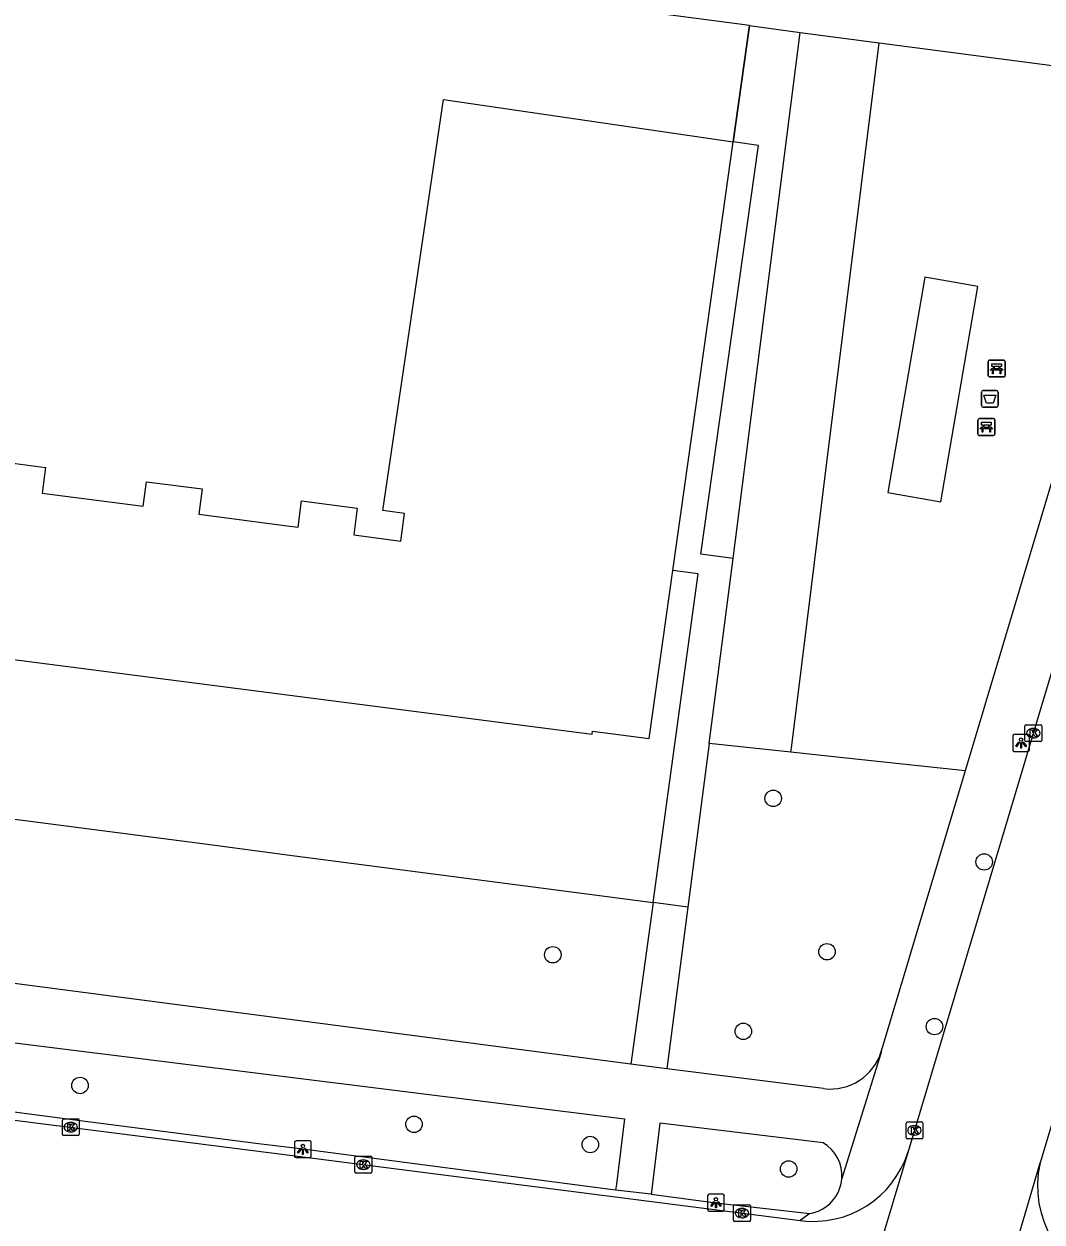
# Model space of a CAD drawing. Extents: x 162186 to 163152, y 385513 to 386513.
# Drawn here: x 162484.4 to 162544.8, y 386032.3 to 386103.5 of the extents above; entities that cross this region are included whole.
import ezdxf

# ---------------------------------------------------------------- set-up
doc = ezdxf.new("R2010")
doc.units = 0
for name, color, linetype in [('IMGEO_Afvalbak', 7, 'Continuous'), ('IMGEO_Bank', 7, 'Continuous'), ('IMGEO_Boom', 7, 'Continuous'), ('IMGEO_Groenvoorziening', 7, 'Continuous'), ('IMGEO_Hek', 7, 'Continuous'), ('IMGEO_Kolk', 7, 'Continuous'), ('IMGEO_Lichtpunt', 7, 'Continuous'), ('IMGEO_Pand', 7, 'Continuous'), ('IMGEO_Rijbaan_lokaal_gesloten', 7, 'Continuous'), ('IMGEO_Rijbaan_lokaal_open', 7, 'Continuous'), ('IMGEO_Voetpad_open', 7, 'Continuous')]:
    doc.layers.add(name, color=color, linetype=linetype)

msp = doc.modelspace()

# ---------------------------------------------------------------- linework, layer by layer
at = {"layer": 'IMGEO_Afvalbak'}
for p, q in [((162541.331, 386081.696), (162542.121, 386081.696)), ((162542.121, 386081.696), (162541.331, 386081.696)), ((162541.231, 386080.796), (162541.231, 386081.596)), ((162541.231, 386081.596), (162541.231, 386080.796)), ((162542.221, 386081.596), (162542.221, 386080.796)), ((162542.221, 386080.796), (162542.221, 386081.596)), ((162542.121, 386080.696), (162541.331, 386080.696)), ((162541.331, 386080.696), (162542.121, 386080.696))]:
    msp.add_line(p, q, dxfattribs=at)
msp.add_lwpolyline([(162541.374, 386081.41), (162542.078, 386081.41), (162541.929, 386080.94), (162541.523, 386080.94), (162541.374, 386081.41)], dxfattribs=at)
for centre, start, end in [((162541.331, 386081.596), 90, 180), ((162541.331, 386081.596), 90, 180), ((162542.121, 386081.596), 0, 90), ((162542.121, 386081.596), 360, 90), ((162541.331, 386080.796), 180, 270), ((162541.331, 386080.796), 180, 270), ((162542.121, 386080.796), 270, 0), ((162542.121, 386080.796), 270, 0)]:
    msp.add_arc(centre, 0.1, start, end, dxfattribs=at)
at = {"layer": 'IMGEO_Bank'}
for p, q in [((162541.634, 386082.576), (162541.634, 386083.417)), ((162541.634, 386083.417), (162541.634, 386082.576)), ((162541.709, 386083.501), (162542.55, 386083.501)), ((162542.55, 386083.501), (162541.709, 386083.501)), ((162541.943, 386083.007), (162541.943, 386083.113)), ((162541.987, 386083.113), (162541.987, 386083.007)), ((162542.275, 386083.119), (162541.993, 386083.119)), ((162542.281, 386083.007), (162542.281, 386083.113)), ((162542.325, 386083.113), (162542.325, 386083.007)), ((162542.634, 386083.426), (162542.634, 386082.585)), ((162542.634, 386082.585), (162542.634, 386083.426)), ((162542.559, 386082.501), (162541.718, 386082.501)), ((162541.718, 386082.501), (162542.559, 386082.501)), ((162542.331, 386082.899), (162541.938, 386082.899)), ((162541.993, 386083.001), (162542.275, 386083.001)), ((162541.024, 386079.101), (162541.024, 386079.942)), ((162541.024, 386079.942), (162541.024, 386079.101)), ((162541.099, 386080.026), (162541.94, 386080.026)), ((162541.94, 386080.026), (162541.099, 386080.026)), ((162541.333, 386079.532), (162541.333, 386079.638)), ((162541.377, 386079.638), (162541.377, 386079.532)), ((162541.665, 386079.644), (162541.383, 386079.644)), ((162541.383, 386079.526), (162541.665, 386079.526)), ((162541.671, 386079.532), (162541.671, 386079.638)), ((162541.715, 386079.638), (162541.715, 386079.532)), ((162542.024, 386079.951), (162542.024, 386079.11)), ((162542.024, 386079.11), (162542.024, 386079.951)), ((162541.949, 386079.026), (162541.108, 386079.026)), ((162541.108, 386079.026), (162541.949, 386079.026)), ((162541.721, 386079.424), (162541.328, 386079.424))]:
    msp.add_line(p, q, dxfattribs=at)
for points in [[(162541.937, 386083.119), (162541.851, 386083.119), (162541.851, 386083.28), (162542.414, 386083.28), (162542.414, 386083.119), (162542.331, 386083.119)], [(162541.881, 386082.899), (162541.739, 386082.899), (162541.851, 386083.001), (162541.937, 386083.001)], [(162541.931, 386082.892), (162541.931, 386082.685), (162541.888, 386082.685), (162541.888, 386082.892)], [(162542.331, 386083.001), (162542.414, 386083.001), (162542.526, 386082.899), (162542.387, 386082.899)], [(162542.381, 386082.892), (162542.381, 386082.685), (162542.337, 386082.685), (162542.337, 386082.892)], [(162541.271, 386079.424), (162541.129, 386079.424), (162541.241, 386079.526), (162541.327, 386079.526)], [(162541.327, 386079.644), (162541.241, 386079.644), (162541.241, 386079.805), (162541.804, 386079.805), (162541.804, 386079.644), (162541.721, 386079.644)], [(162541.721, 386079.526), (162541.804, 386079.526), (162541.916, 386079.424), (162541.777, 386079.424)], [(162541.321, 386079.417), (162541.321, 386079.21), (162541.278, 386079.21), (162541.278, 386079.417)], [(162541.771, 386079.417), (162541.771, 386079.21), (162541.727, 386079.21), (162541.727, 386079.417)]]:
    msp.add_lwpolyline(points, dxfattribs=at)
for centre, radius, start, end in [((162541.712, 386083.423), 0.0779, 92.4484, 184.28452), ((162541.712, 386083.423), 0.0779, 92.4484, 184.28452), ((162541.936, 386083.112), 0.00671, 2.89567, 87.10433), ((162541.993, 386083.112), 0.00671, 92.89567, 177.10433), ((162542.275, 386083.112), 0.00671, 2.89567, 87.10433), ((162542.332, 386083.112), 0.00671, 92.89567, 177.10433), ((162542.556, 386083.423), 0.0779, 2.4484, 94.28452), ((162542.556, 386083.423), 0.0779, 2.4484, 94.28452), ((162541.712, 386082.579), 0.0779, 182.4484, 274.28452), ((162541.712, 386082.579), 0.0779, 182.4484, 274.28452), ((162541.881, 386082.892), 0.00671, 2.89567, 87.10433), ((162541.938, 386082.892), 0.00671, 92.89567, 177.10433), ((162541.936, 386083.008), 0.00671, 272.89567, 357.10433), ((162541.993, 386083.008), 0.00671, 182.89567, 267.10433), ((162542.275, 386083.008), 0.00671, 272.89567, 357.10433), ((162542.332, 386083.008), 0.00671, 182.89567, 267.10433), ((162542.33, 386082.892), 0.00671, 2.89567, 87.10433), ((162542.387, 386082.892), 0.00671, 92.89567, 177.10433), ((162542.556, 386082.579), 0.0779, 272.4484, 4.28452), ((162542.556, 386082.579), 0.0779, 272.4484, 4.28452), ((162541.102, 386079.948), 0.0779, 92.4484, 184.28452), ((162541.102, 386079.948), 0.0779, 92.4484, 184.28452), ((162541.326, 386079.637), 0.00671, 2.89567, 87.10433), ((162541.326, 386079.533), 0.00671, 272.89567, 357.10433), ((162541.383, 386079.637), 0.00671, 92.89567, 177.10433), ((162541.383, 386079.533), 0.00671, 182.89567, 267.10433), ((162541.665, 386079.637), 0.00671, 2.89567, 87.10433), ((162541.665, 386079.533), 0.00671, 272.89567, 357.10433), ((162541.722, 386079.637), 0.00671, 92.89567, 177.10433), ((162541.722, 386079.533), 0.00671, 182.89567, 267.10433), ((162541.946, 386079.948), 0.0779, 2.4484, 94.28452), ((162541.946, 386079.948), 0.0779, 2.4484, 94.28452), ((162541.102, 386079.104), 0.0779, 182.4484, 274.28452), ((162541.102, 386079.104), 0.0779, 182.4484, 274.28452), ((162541.271, 386079.417), 0.00671, 2.89567, 87.10433), ((162541.328, 386079.417), 0.00671, 92.89567, 177.10433), ((162541.72, 386079.417), 0.00671, 2.89567, 87.10433), ((162541.777, 386079.417), 0.00671, 92.89567, 177.10433), ((162541.946, 386079.104), 0.0779, 272.4484, 4.28452), ((162541.946, 386079.104), 0.0779, 272.4484, 4.28452)]:
    msp.add_arc(centre, radius, start, end, dxfattribs=at)
at = {"layer": 'IMGEO_Boom'}
for centre in [(162528.861, 386057.458), (162541.392, 386053.68), (162515.769, 386048.163), (162532.053, 386048.341), (162527.086, 386043.609), (162538.44, 386043.894), (162487.688, 386040.395), (162507.526, 386038.086), (162517.997, 386036.886), (162529.776, 386035.432)]:
    msp.add_circle(centre, 0.489, dxfattribs=at)
at = {"layer": 'IMGEO_Groenvoorziening'}
for points in [[(162526.485, 386096.47), (162527.457, 386103.379)], [(162526.487, 386071.707), (162530.464, 386102.981)], [(162529.915, 386060.199), (162529.964, 386060.592), (162531.136, 386070.019), (162531.996, 386076.936), (162535.156, 386102.359)], [(162535.679, 386075.629), (162538.825, 386075.076), (162541.015, 386087.87), (162537.864, 386088.44), (162535.679, 386075.629)], [(162529.915, 386060.199), (162525.058, 386060.722)], [(162540.262, 386059.084), (162532.646, 386059.905), (162529.915, 386060.199)], [(162482.563, 386056.386), (162495.261, 386054.726), (162500, 386054.106), (162515.064, 386052.135), (162521.578, 386051.283), (162521.727, 386051.263)]]:
    msp.add_lwpolyline(points, dxfattribs=at)
at = {"layer": 'IMGEO_Hek'}
msp.add_lwpolyline([(162527.457, 386103.379), (162526.485, 386096.47)], dxfattribs=at)
at = {"layer": 'IMGEO_Kolk'}
for p, q in [((162543.809, 386060.904), (162543.809, 386061.756)), ((162543.884, 386061.83), (162544.736, 386061.83)), ((162544.81, 386061.756), (162544.81, 386060.904)), ((162544.32, 386061.05), (162544.295, 386061.05)), ((162544.297, 386061.61), (162544.322, 386061.61)), ((162544.736, 386060.83), (162543.884, 386060.83)), ((162486.639, 386037.49), (162486.639, 386038.342)), ((162486.714, 386038.416), (162487.566, 386038.416)), ((162487.127, 386038.196), (162487.152, 386038.196)), ((162487.64, 386038.342), (162487.64, 386037.49)), ((162536.825, 386038.226), (162537.677, 386038.226)), ((162487.15, 386037.636), (162487.125, 386037.636)), ((162536.75, 386037.3), (162536.75, 386038.152)), ((162537.238, 386038.006), (162537.263, 386038.006)), ((162537.751, 386038.152), (162537.751, 386037.3)), ((162487.566, 386037.416), (162486.714, 386037.416)), ((162537.677, 386037.226), (162536.825, 386037.226)), ((162537.261, 386037.446), (162537.236, 386037.446)), ((162504.014, 386035.264), (162504.014, 386036.116)), ((162504.089, 386036.19), (162504.941, 386036.19)), ((162505.015, 386036.116), (162505.015, 386035.264)), ((162504.525, 386035.41), (162504.5, 386035.41)), ((162504.502, 386035.97), (162504.527, 386035.97)), ((162504.941, 386035.19), (162504.089, 386035.19)), ((162526.504, 386032.382), (162526.504, 386033.234)), ((162526.579, 386033.308), (162527.431, 386033.308)), ((162527.505, 386033.234), (162527.505, 386032.382)), ((162527.015, 386032.528), (162526.99, 386032.528)), ((162526.992, 386033.088), (162527.017, 386033.088)), ((162527.431, 386032.308), (162526.579, 386032.308))]:
    msp.add_line(p, q, dxfattribs=at)
for points in [[(162543.809, 386060.904), (162543.809, 386061.756)], [(162543.884, 386061.83), (162544.736, 386061.83)], [(162544.81, 386061.756), (162544.81, 386060.904)], [(162544.13, 386061.53), (162544.253, 386061.53), (162544.253, 386061.379), (162544.383, 386061.53), (162544.547, 386061.53), (162544.401, 386061.379), (162544.554, 386061.13), (162544.402, 386061.13), (162544.317, 386061.294), (162544.253, 386061.227), (162544.253, 386061.13), (162544.13, 386061.13), (162544.13, 386061.53)], [(162544.736, 386060.83), (162543.884, 386060.83)], [(162486.639, 386037.49), (162486.639, 386038.342)], [(162486.714, 386038.416), (162487.566, 386038.416)], [(162487.64, 386038.342), (162487.64, 386037.49)], [(162536.825, 386038.226), (162537.677, 386038.226)], [(162486.96, 386038.116), (162487.083, 386038.116), (162487.083, 386037.965), (162487.213, 386038.116), (162487.377, 386038.116), (162487.231, 386037.965), (162487.384, 386037.716), (162487.232, 386037.716), (162487.147, 386037.88), (162487.083, 386037.813), (162487.083, 386037.716), (162486.96, 386037.716), (162486.96, 386038.116)], [(162536.75, 386037.3), (162536.75, 386038.152)], [(162537.071, 386037.926), (162537.194, 386037.926), (162537.194, 386037.775), (162537.324, 386037.926), (162537.488, 386037.926), (162537.342, 386037.775), (162537.495, 386037.526), (162537.343, 386037.526), (162537.258, 386037.69), (162537.194, 386037.623), (162537.194, 386037.526), (162537.071, 386037.526), (162537.071, 386037.926)], [(162537.751, 386038.152), (162537.751, 386037.3)], [(162487.566, 386037.416), (162486.714, 386037.416)], [(162537.677, 386037.226), (162536.825, 386037.226)], [(162504.014, 386035.264), (162504.014, 386036.116)], [(162504.089, 386036.19), (162504.941, 386036.19)], [(162505.015, 386036.116), (162505.015, 386035.264)], [(162504.335, 386035.89), (162504.458, 386035.89), (162504.458, 386035.739), (162504.588, 386035.89), (162504.752, 386035.89), (162504.606, 386035.739), (162504.759, 386035.49), (162504.607, 386035.49), (162504.522, 386035.654), (162504.458, 386035.587), (162504.458, 386035.49), (162504.335, 386035.49), (162504.335, 386035.89)], [(162504.941, 386035.19), (162504.089, 386035.19)], [(162526.504, 386032.382), (162526.504, 386033.234)], [(162526.579, 386033.308), (162527.431, 386033.308)], [(162527.505, 386033.234), (162527.505, 386032.382)], [(162526.825, 386033.008), (162526.948, 386033.008), (162526.948, 386032.857), (162527.078, 386033.008), (162527.242, 386033.008), (162527.096, 386032.857), (162527.249, 386032.608), (162527.097, 386032.608), (162527.012, 386032.772), (162526.948, 386032.705), (162526.948, 386032.608), (162526.825, 386032.608), (162526.825, 386033.008)], [(162527.431, 386032.308), (162526.579, 386032.308)]]:
    msp.add_lwpolyline(points, dxfattribs=at)
for centre, start, end in [((162543.886, 386061.754), 91.55205, 178.44795), ((162543.886, 386061.754), 91.55205, 178.44795), ((162544.734, 386061.754), 1.55205, 88.44795), ((162544.734, 386061.754), 1.55205, 88.44795), ((162543.886, 386060.906), 181.55205, 268.44795), ((162543.886, 386060.906), 181.55205, 268.44795), ((162544.734, 386060.906), 271.55205, 358.44795), ((162544.734, 386060.906), 271.55205, 358.44795), ((162486.716, 386038.34), 91.55205, 178.44795), ((162486.716, 386038.34), 91.55205, 178.44795), ((162487.564, 386038.34), 1.55205, 88.44795), ((162487.564, 386038.34), 1.55205, 88.44795), ((162536.827, 386038.15), 91.55205, 178.44795), ((162536.827, 386038.15), 91.55205, 178.44795), ((162537.675, 386038.15), 1.55205, 88.44795), ((162537.675, 386038.15), 1.55205, 88.44795), ((162486.716, 386037.492), 181.55205, 268.44795), ((162486.716, 386037.492), 181.55205, 268.44795), ((162487.564, 386037.492), 271.55205, 358.44795), ((162487.564, 386037.492), 271.55205, 358.44795), ((162536.827, 386037.302), 181.55205, 268.44795), ((162536.827, 386037.302), 181.55205, 268.44795), ((162537.675, 386037.302), 271.55205, 358.44795), ((162537.675, 386037.302), 271.55205, 358.44795), ((162504.091, 386036.114), 91.55205, 178.44795), ((162504.091, 386036.114), 91.55205, 178.44795), ((162504.939, 386036.114), 1.55205, 88.44795), ((162504.939, 386036.114), 1.55205, 88.44795), ((162504.091, 386035.266), 181.55205, 268.44795), ((162504.091, 386035.266), 181.55205, 268.44795), ((162504.939, 386035.266), 271.55205, 358.44795), ((162504.939, 386035.266), 271.55205, 358.44795), ((162526.581, 386033.232), 91.55205, 178.44795), ((162526.581, 386033.232), 91.55205, 178.44795), ((162527.429, 386033.232), 1.55205, 88.44795), ((162527.429, 386033.232), 1.55205, 88.44795), ((162526.581, 386032.384), 181.55205, 268.44795), ((162526.581, 386032.384), 181.55205, 268.44795), ((162527.429, 386032.384), 271.55205, 358.44795), ((162527.429, 386032.384), 271.55205, 358.44795)]:
    msp.add_arc(centre, 0.0765, start, end, dxfattribs=at)
for centre, major_axis, ratio, start_param, end_param in [((162544.296, 386061.33), (-0.387, 0.002), 0.722429, 4.712389, 7.853982), ((162544.321, 386061.33), (-0.39, 0.002), 0.717154, 1.570796, 4.712389), ((162487.126, 386037.916), (-0.387, 0.002), 0.722429, 4.712389, 7.853982), ((162487.151, 386037.916), (-0.39, 0.002), 0.717154, 1.570796, 4.712389), ((162537.237, 386037.726), (-0.387, 0.002), 0.722429, 4.712389, 7.853982), ((162537.262, 386037.726), (-0.39, 0.002), 0.717154, 1.570796, 4.712389), ((162504.501, 386035.69), (-0.387, 0.002), 0.722429, 4.712389, 7.853982), ((162504.526, 386035.69), (-0.39, 0.002), 0.717154, 1.570796, 4.712389), ((162526.991, 386032.808), (-0.387, 0.002), 0.722429, 4.712389, 7.853982), ((162527.016, 386032.808), (-0.39, 0.002), 0.717154, 1.570796, 4.712389)]:
    msp.add_ellipse(centre, major_axis=major_axis, ratio=ratio, start_param=start_param, end_param=end_param, dxfattribs=at)
at = {"layer": 'IMGEO_Lichtpunt'}
for p, q in [((162543.085, 386061.153), (162543.085, 386060.346)), ((162543.085, 386061.153), (162543.085, 386060.346)), ((162543.987, 386061.248), (162543.179, 386061.248)), ((162543.987, 386061.248), (162543.179, 386061.248)), ((162544.081, 386060.346), (162544.081, 386061.153)), ((162544.081, 386060.346), (162544.081, 386061.153)), ((162543.179, 386060.252), (162543.987, 386060.252)), ((162543.179, 386060.252), (162543.987, 386060.252)), ((162500.427, 386037.007), (162500.427, 386036.2)), ((162500.427, 386037.007), (162500.427, 386036.2)), ((162501.329, 386037.102), (162500.521, 386037.102)), ((162501.329, 386037.102), (162500.521, 386037.102)), ((162501.423, 386036.2), (162501.423, 386037.007)), ((162501.423, 386036.2), (162501.423, 386037.007)), ((162500.521, 386036.106), (162501.329, 386036.106)), ((162500.521, 386036.106), (162501.329, 386036.106)), ((162525.864, 386033.927), (162525.056, 386033.927)), ((162525.864, 386033.927), (162525.056, 386033.927)), ((162524.962, 386033.832), (162524.962, 386033.025)), ((162524.962, 386033.832), (162524.962, 386033.025)), ((162525.958, 386033.025), (162525.958, 386033.832)), ((162525.958, 386033.025), (162525.958, 386033.832)), ((162525.056, 386032.931), (162525.864, 386032.931)), ((162525.056, 386032.931), (162525.864, 386032.931))]:
    msp.add_line(p, q, dxfattribs=at)
for points in [[(162543.459, 386060.817), (162543.498, 386060.789), (162543.31, 386060.527), (162543.272, 386060.554), (162543.459, 386060.817)], [(162543.561, 386060.769), (162543.608, 386060.769), (162543.608, 386060.447), (162543.561, 386060.447), (162543.561, 386060.769)], [(162543.671, 386060.789), (162543.709, 386060.816), (162543.896, 386060.554), (162543.857, 386060.526), (162543.671, 386060.789)], [(162500.801, 386036.671), (162500.84, 386036.643), (162500.652, 386036.381), (162500.614, 386036.408), (162500.801, 386036.671)], [(162500.903, 386036.623), (162500.95, 386036.623), (162500.95, 386036.301), (162500.903, 386036.301), (162500.903, 386036.623)], [(162501.013, 386036.643), (162501.051, 386036.67), (162501.238, 386036.408), (162501.199, 386036.38), (162501.013, 386036.643)], [(162525.336, 386033.496), (162525.375, 386033.468), (162525.187, 386033.206), (162525.149, 386033.233), (162525.336, 386033.496)], [(162525.438, 386033.448), (162525.485, 386033.448), (162525.485, 386033.126), (162525.438, 386033.126), (162525.438, 386033.448)], [(162525.548, 386033.468), (162525.586, 386033.495), (162525.773, 386033.233), (162525.734, 386033.205), (162525.548, 386033.468)]]:
    msp.add_lwpolyline(points, dxfattribs=at)
for centre in [(162543.584, 386060.951), (162500.926, 386036.805), (162525.461, 386033.63)]:
    msp.add_circle(centre, 0.0994, dxfattribs=at)
for centre, start, end in [((162543.179, 386061.153), 90, 180), ((162543.179, 386061.153), 90, 180), ((162543.987, 386061.153), 0, 90), ((162543.987, 386061.153), 0, 90), ((162543.179, 386060.346), 180, 270), ((162543.179, 386060.346), 180, 270), ((162543.987, 386060.346), 270, 0), ((162543.987, 386060.346), 270, 360), ((162500.521, 386037.007), 90, 180), ((162500.521, 386037.007), 90, 180), ((162501.329, 386037.007), 0, 90), ((162501.329, 386037.007), 0, 90), ((162500.521, 386036.2), 180, 270), ((162500.521, 386036.2), 180, 270), ((162501.329, 386036.2), 270, 0), ((162501.329, 386036.2), 270, 360), ((162525.056, 386033.832), 90, 180), ((162525.056, 386033.832), 90, 180), ((162525.864, 386033.832), 0, 90), ((162525.864, 386033.832), 0, 90), ((162525.056, 386033.025), 180, 270), ((162525.056, 386033.025), 180, 270), ((162525.864, 386033.025), 270, 0), ((162525.864, 386033.025), 270, 360)]:
    msp.add_arc(centre, 0.0946, start, end, dxfattribs=at)
at = {"layer": 'IMGEO_Pand'}
for points in [[(162482.356, 386077.553), (162485.644, 386077.128), (162485.447, 386075.601), (162491.44, 386074.827), (162491.627, 386076.276), (162494.943, 386075.848), (162494.748, 386074.337), (162500, 386073.659), (162500.637, 386073.577), (162500.838, 386075.131), (162504.152, 386074.703), (162503.946, 386073.109), (162506.753, 386072.747), (162506.966, 386074.394), (162505.677, 386074.561), (162509.27, 386098.998), (162526.485, 386096.47)], [(162522.905, 386071.008), (162524.957, 386085.602), (162526.485, 386096.47)], [(162467.38, 386063.345), (162477.483, 386062.04), (162477.722, 386063.898), (162480.453, 386063.545), (162480.222, 386061.752), (162480.573, 386061.707), (162481.133, 386066.05), (162500, 386063.614), (162518.109, 386061.276), (162518.132, 386061.454), (162521.5, 386061.019), (162522.905, 386071.008)]]:
    msp.add_lwpolyline(points, dxfattribs=at)
at = {"layer": 'IMGEO_Rijbaan_lokaal_gesloten'}
for points in [[(162556.224, 386101.164), (162536.876, 386036.467)], [(162552.598, 386062.092), (162544.709, 386035.795)], [(162536.876, 386036.467), (162531.5, 386018.514)], [(162539.573, 386018.286), (162544.709, 386035.795)]]:
    msp.add_lwpolyline(points, dxfattribs=at)
at = {"layer": 'IMGEO_Rijbaan_lokaal_open'}
msp.add_lwpolyline([(162458.097, 386041.609), (162500, 386036.267), (162530.454, 386032.366)], dxfattribs=at)
for centre, radius, start, end in [((162531.235, 386038.222), 5.907, 262.40197, 342.7215), ((162550.734, 386034.442), 6.175, 167.34096, 255.30154)]:
    msp.add_arc(centre, radius, start, end, dxfattribs=at)
at = {"layer": 'IMGEO_Voetpad_open'}
for points in [[(162527.457, 386103.379), (162500, 386107.017), (162478.348, 386109.886), (162457.918, 386112.66), (162455.485, 386112.99), (162449.855, 386113.717)], [(162527.457, 386103.379), (162530.464, 386102.981)], [(162530.464, 386102.981), (162535.156, 386102.359)], [(162535.156, 386102.359), (162549.072, 386100.544), (162549.189, 386100.526), (162549.449, 386100.47), (162549.702, 386100.39), (162549.948, 386100.288), (162550.183, 386100.164), (162550.406, 386100.02), (162550.616, 386099.857), (162550.81, 386099.675), (162550.987, 386099.477), (162551.146, 386099.264), (162551.285, 386099.038), (162551.403, 386098.8), (162551.499, 386098.552), (162551.573, 386098.297), (162551.624, 386098.036), (162551.652, 386097.772), (162551.656, 386097.506), (162551.635, 386097.241), (162551.592, 386096.979), (162551.525, 386096.722)], [(162551.525, 386096.722), (162540.262, 386059.084)], [(162526.487, 386071.707), (162524.566, 386071.977), (162527.979, 386096.251), (162526.485, 386096.47)], [(162525.058, 386060.722), (162526.487, 386071.707)], [(162521.727, 386051.263), (162524.4, 386070.798), (162522.905, 386071.008)], [(162525.058, 386060.722), (162523.792, 386050.994)], [(162540.262, 386059.084), (162535.28, 386042.436)], [(162521.727, 386051.263), (162520.412, 386041.654)], [(162523.792, 386050.994), (162521.727, 386051.263)], [(162523.792, 386050.994), (162522.542, 386041.382)], [(162520.412, 386041.654), (162500, 386044.328), (162481.339, 386046.773)], [(162478.033, 386039.554), (162478.063, 386039.785), (162478.556, 386043.58), (162520.029, 386038.411), (162519.545, 386034.527), (162519.499, 386034.169)], [(162535.28, 386042.436), (162535.249, 386042.291), (162532.94, 386034.869)], [(162522.542, 386041.382), (162520.412, 386041.654)], [(162531.851, 386040.206), (162522.542, 386041.382)], [(162519.499, 386034.169), (162500.92, 386036.604), (162498.29, 386036.923), (162487.53, 386038.32), (162478.033, 386039.554)], [(162531.826, 386036.993), (162522.13, 386038.154), (162521.653, 386034.242), (162521.616, 386033.939)], [(162521.616, 386033.939), (162519.499, 386034.169)], [(162521.616, 386033.939), (162525.455, 386033.429), (162531.037, 386032.79)], [(162531.037, 386032.79), (162530.454, 386032.366)]]:
    msp.add_lwpolyline(points, dxfattribs=at)
for centre, radius, start, end in [((162532.248, 386043.347), 3.166, 262.80066, 343.27409), ((162530.674, 386035.034), 2.272, 355.82481, 59.5276), ((162530.674, 386035.033), 2.272, 279.1986, 355.86293)]:
    msp.add_arc(centre, radius, start, end, dxfattribs=at)

doc.saveas('drawing.dxf')
